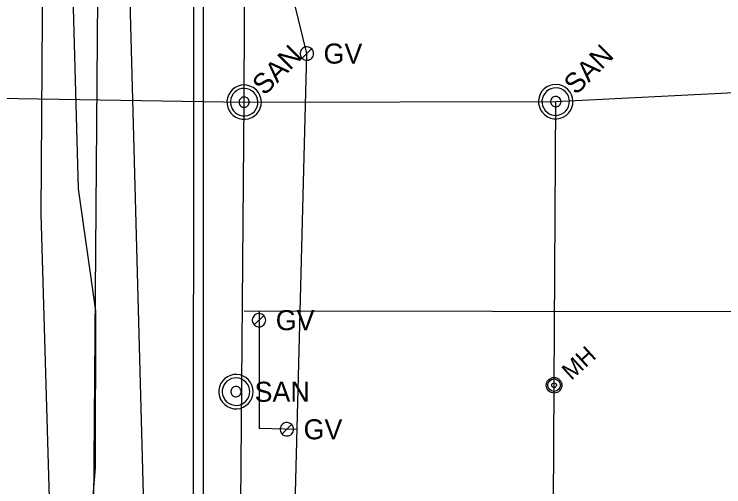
# Model space of a CAD drawing. Extents: x 600849 to 606371, y 330010 to 403088.
# Drawn here: x 602020.6 to 602156.6, y 366095.5 to 366186.3 of the extents above; entities that cross this region are included whole.
import ezdxf

# ---------------------------------------------------------------- set-up
doc = ezdxf.new("R2010")
doc.units = 0
for name, color, linetype in [('E_UTL_E_UG', 7, 'Continuous'), ('E_UTL_FO_UG', 7, 'Continuous'), ('E_UTL_G', 7, 'Continuous'), ('E_UTL_G_UG', 7, 'Continuous'), ('E_UTL_Overhead', 7, 'Continuous'), ('E_UTL_SAN', 7, 'Continuous'), ('E_UTL_SAN_MH', 7, 'Continuous'), ('E_UTL_SAN_UG', 7, 'Continuous'), ('E_UTL_T_UG', 7, 'Continuous'), ('E_UTL_W_UG', 7, 'Continuous')]:
    doc.layers.add(name, color=color, linetype=linetype)

msp = doc.modelspace()

# ---------------------------------------------------------------- linework, layer by layer
at = {"layer": 'E_UTL_E_UG'}
msp.add_lwpolyline([(602027.54, 366074.32), (602027.44, 366087.74), (602027.47, 366088.97), (602025.76, 366147.94), (602026.07, 366195.19), (602026.13, 366221.15), (602028.28, 366255.02), (602029.21, 366318.43)], dxfattribs=at)
at = {"layer": 'E_UTL_FO_UG'}
msp.add_lwpolyline([(602033, 366328.61), (602033.7, 366281.19), (602033.27, 366241.4), (602031.57, 366200.11), (602031.57, 366199.1), (602032.83, 366152.73), (602036.17, 366129.31), (602036.12, 366099.21), (602033.32, 366066.35), (602032.35, 366056.3)], dxfattribs=at)
at = {"layer": 'E_UTL_G'}
for points in [[(602077.97, 366178.7), (602077.94, 366178.94), (602077.88, 366179.18), (602077.76, 366179.39), (602077.61, 366179.59), (602077.43, 366179.75), (602077.22, 366179.87), (602076.99, 366179.95), (602076.74, 366179.98), (602076.5, 366179.97), (602076.26, 366179.91), (602076.04, 366179.81), (602075.84, 366179.67), (602075.68, 366179.49), (602075.54, 366179.29), (602075.45, 366179.06), (602075.41, 366178.82), (602075.41, 366178.58), (602075.45, 366178.34), (602075.54, 366178.11), (602075.68, 366177.91), (602075.84, 366177.73), (602076.04, 366177.59), (602076.26, 366177.49), (602076.5, 366177.43), (602076.74, 366177.42), (602076.99, 366177.45), (602077.22, 366177.53), (602077.43, 366177.65), (602077.61, 366177.81), (602077.76, 366178.01), (602077.88, 366178.22), (602077.94, 366178.46), (602077.97, 366178.7)], [(602075.78, 366177.79), (602077.59, 366179.61)], [(602068.8, 366127.52), (602068.77, 366127.76), (602068.7, 366128), (602068.59, 366128.21), (602068.44, 366128.41), (602068.26, 366128.57), (602068.04, 366128.69), (602067.81, 366128.77), (602067.57, 366128.8), (602067.33, 366128.79), (602067.09, 366128.73), (602066.87, 366128.63), (602066.67, 366128.49), (602066.5, 366128.31), (602066.37, 366128.11), (602066.28, 366127.88), (602066.23, 366127.64), (602066.23, 366127.4), (602066.28, 366127.16), (602066.37, 366126.93), (602066.5, 366126.73), (602066.67, 366126.55), (602066.87, 366126.41), (602067.09, 366126.31), (602067.33, 366126.25), (602067.57, 366126.24), (602067.81, 366126.27), (602068.04, 366126.35), (602068.26, 366126.48), (602068.44, 366126.64), (602068.59, 366126.83), (602068.7, 366127.04), (602068.77, 366127.28), (602068.8, 366127.52)], [(602066.6, 366126.61), (602068.42, 366128.43)], [(602074.14, 366106.58), (602074.11, 366106.83), (602074.04, 366107.06), (602073.93, 366107.28), (602073.78, 366107.47), (602073.6, 366107.63), (602073.38, 366107.75), (602073.15, 366107.83), (602072.91, 366107.87), (602072.67, 366107.86), (602072.43, 366107.8), (602072.21, 366107.7), (602072.01, 366107.55), (602071.84, 366107.38), (602071.71, 366107.17), (602071.62, 366106.95), (602071.57, 366106.71), (602071.57, 366106.46), (602071.62, 366106.22), (602071.71, 366106), (602071.84, 366105.79), (602072.01, 366105.61), (602072.21, 366105.47), (602072.43, 366105.37), (602072.67, 366105.31), (602072.91, 366105.3), (602073.15, 366105.34), (602073.38, 366105.42), (602073.6, 366105.54), (602073.78, 366105.7), (602073.93, 366105.89), (602074.04, 366106.11), (602074.11, 366106.34), (602074.14, 366106.58)], [(602071.94, 366105.68), (602073.76, 366107.49)]]:
    msp.add_lwpolyline(points, dxfattribs=at)
at = {"layer": 'E_UTL_G_UG'}
for p in [(602067.55, 366129.32), (602074.81, 366106.55)]:
    msp.add_line(p, (602067.52, 366106.74), dxfattribs=at)
for points in [[(602072.56, 365506.48), (602072.91, 365581.5), (602072.85, 365590.98), (602073.55, 365667.58), (602074.41, 365764.9), (602074.82, 365837.03), (602073.81, 365881.05), (602074.11, 365897.58), (602073.47, 365906.4), (602074.57, 365951.95), (602072.85, 365970.29), (602073.8, 365985.88), (602073.72, 366064.65), (602076.68, 366178.7), (602072.71, 366194.94), (602072.51, 366200.97)], [(602064.65, 366129.33), (602159.75, 366129.18), (602186.46, 366129.51), (602351.38, 366125.7), (602670.13, 366121.01), (602772.38, 366123.19), (602906.89, 366119.45), (603193.33, 366116.32), (603228.66, 366114.99), (603341.11, 366111.13), (603400.82, 366108.8), (603461.16, 366107.3), (603499.17, 366106.9), (603544.47, 366106.13), (603614.76, 366105.01), (603698.76, 366104.03), (603783.07, 366102.8), (603815.22, 366102.1), (603848.85, 366101.72), (603872.94, 366101.46), (603913.18, 366100.92), (604019.09, 366099.63), (604048.66, 366099.45), (604073.49, 366098.99)]]:
    msp.add_lwpolyline(points, dxfattribs=at)
at = {"layer": 'E_UTL_Overhead'}
msp.add_lwpolyline([(602023.8, 363946.92), (602023.98, 364037.98), (602025.57, 364145.3), (602025.83, 364287.76), (602027.16, 364559.33), (602028.92, 364756.04), (602029.03, 364834.91), (602029.56, 364946.13), (602030.41, 365117.16), (602031.91, 365287.51), (602032.13, 365415.23), (602033.07, 365577.35), (602034.21, 365759.49), (602035.29, 365915.56), (602035.65, 366066.63), (602037.15, 366259.2), (602038.14, 366378.17), (602037.53, 366468.16), (602038.3, 366629.6), (602038.45, 366764.67), (602038.7, 366805.21), (602049.62, 366998.37), (602049.62, 367041.99)], dxfattribs=at)
at = {"layer": 'E_UTL_SAN'}
for points in [[(602067, 366171.7), (602066.52, 366172.1), (602065.97, 366172.4), (602065.37, 366172.59), (602064.74, 366172.67), (602064.12, 366172.62), (602063.51, 366172.46), (602062.95, 366172.19), (602062.45, 366171.81), (602062.02, 366171.35), (602061.7, 366170.81), (602061.48, 366170.22), (602061.37, 366169.61), (602061.39, 366168.98), (602061.52, 366168.36), (602061.77, 366167.79), (602062.12, 366167.27), (602062.57, 366166.82), (602063.08, 366166.47), (602063.66, 366166.23), (602064.27, 366166.09), (602064.9, 366166.08), (602065.52, 366166.18), (602066.11, 366166.4), (602066.64, 366166.73), (602067.11, 366167.15), (602067.48, 366167.65), (602067.76, 366168.22), (602067.92, 366168.82), (602067.97, 366169.45), (602067.89, 366170.07), (602067.7, 366170.67), (602067.4, 366171.22), (602067, 366171.7)], [(602066.53, 366171.24), (602066.15, 366171.56), (602065.71, 366171.8), (602065.23, 366171.95), (602064.73, 366172.01), (602064.23, 366171.97), (602063.74, 366171.84), (602063.29, 366171.62), (602062.89, 366171.32), (602062.55, 366170.95), (602062.29, 366170.52), (602062.12, 366170.05), (602062.03, 366169.56), (602062.04, 366169.06), (602062.15, 366168.57), (602062.35, 366168.1), (602062.63, 366167.69), (602062.99, 366167.33), (602063.4, 366167.05), (602063.86, 366166.86), (602064.35, 366166.75), (602064.85, 366166.74), (602065.35, 366166.82), (602065.82, 366167), (602066.25, 366167.26), (602066.62, 366167.59), (602066.92, 366168), (602067.14, 366168.45), (602067.27, 366168.93), (602067.31, 366169.43), (602067.25, 366169.93), (602067.09, 366170.41), (602066.85, 366170.85), (602066.53, 366171.24)], [(602126.74, 366171.8), (602126.26, 366172.2), (602125.71, 366172.5), (602125.11, 366172.69), (602124.48, 366172.77), (602123.86, 366172.72), (602123.25, 366172.56), (602122.69, 366172.29), (602122.19, 366171.91), (602121.76, 366171.45), (602121.44, 366170.91), (602121.22, 366170.32), (602121.11, 366169.71), (602121.13, 366169.08), (602121.26, 366168.46), (602121.51, 366167.89), (602121.86, 366167.37), (602122.31, 366166.92), (602122.82, 366166.57), (602123.4, 366166.33), (602124.01, 366166.19), (602124.64, 366166.18), (602125.26, 366166.28), (602125.85, 366166.5), (602126.38, 366166.83), (602126.85, 366167.25), (602127.22, 366167.75), (602127.5, 366168.32), (602127.66, 366168.92), (602127.71, 366169.55), (602127.63, 366170.17), (602127.44, 366170.77), (602127.14, 366171.32), (602126.74, 366171.8)], [(602126.27, 366171.34), (602125.89, 366171.66), (602125.45, 366171.9), (602124.97, 366172.05), (602124.47, 366172.11), (602123.97, 366172.07), (602123.48, 366171.94), (602123.03, 366171.72), (602122.63, 366171.42), (602122.29, 366171.05), (602122.03, 366170.62), (602121.86, 366170.15), (602121.77, 366169.66), (602121.78, 366169.16), (602121.89, 366168.67), (602122.09, 366168.2), (602122.37, 366167.79), (602122.73, 366167.43), (602123.14, 366167.15), (602123.6, 366166.96), (602124.09, 366166.85), (602124.59, 366166.84), (602125.09, 366166.92), (602125.56, 366167.1), (602125.99, 366167.36), (602126.36, 366167.69), (602126.66, 366168.1), (602126.88, 366168.55), (602127.01, 366169.03), (602127.05, 366169.53), (602126.99, 366170.03), (602126.83, 366170.51), (602126.59, 366170.95), (602126.27, 366171.34)], [(602125.11, 366170.17), (602124.96, 366170.29), (602124.8, 366170.38), (602124.62, 366170.44), (602124.43, 366170.46), (602124.24, 366170.45), (602124.06, 366170.4), (602123.89, 366170.32), (602123.74, 366170.2), (602123.61, 366170.06), (602123.52, 366169.9), (602123.45, 366169.73), (602123.42, 366169.54), (602123.42, 366169.35), (602123.46, 366169.17), (602123.54, 366169), (602123.64, 366168.84), (602123.78, 366168.71), (602123.93, 366168.6), (602124.1, 366168.53), (602124.29, 366168.49), (602124.48, 366168.48), (602124.66, 366168.51), (602124.84, 366168.58), (602125, 366168.68), (602125.14, 366168.8), (602125.25, 366168.95), (602125.33, 366169.12), (602125.38, 366169.31), (602125.4, 366169.49), (602125.37, 366169.68), (602125.32, 366169.86), (602125.23, 366170.02), (602125.11, 366170.17)], [(602065.37, 366170.07), (602065.22, 366170.19), (602065.06, 366170.28), (602064.88, 366170.34), (602064.69, 366170.36), (602064.5, 366170.35), (602064.32, 366170.3), (602064.15, 366170.22), (602064, 366170.1), (602063.87, 366169.96), (602063.78, 366169.8), (602063.71, 366169.63), (602063.68, 366169.44), (602063.68, 366169.25), (602063.72, 366169.07), (602063.8, 366168.9), (602063.9, 366168.74), (602064.04, 366168.61), (602064.19, 366168.5), (602064.36, 366168.43), (602064.55, 366168.39), (602064.74, 366168.38), (602064.92, 366168.41), (602065.1, 366168.48), (602065.26, 366168.58), (602065.4, 366168.7), (602065.51, 366168.85), (602065.59, 366169.02), (602065.64, 366169.21), (602065.66, 366169.39), (602065.63, 366169.58), (602065.58, 366169.76), (602065.49, 366169.92), (602065.37, 366170.07)], [(602066.4, 366113.81), (602066.34, 366114.43), (602066.16, 366115.04), (602065.87, 366115.59), (602065.49, 366116.09), (602065.01, 366116.5), (602064.47, 366116.81), (602063.88, 366117.02), (602063.25, 366117.11), (602062.63, 366117.08), (602062.02, 366116.93), (602061.45, 366116.67), (602060.94, 366116.3), (602060.5, 366115.85), (602060.16, 366115.32), (602059.93, 366114.74), (602059.81, 366114.12), (602059.81, 366113.5), (602059.93, 366112.88), (602060.16, 366112.3), (602060.5, 366111.77), (602060.94, 366111.31), (602061.45, 366110.95), (602062.02, 366110.69), (602062.63, 366110.54), (602063.25, 366110.51), (602063.88, 366110.6), (602064.47, 366110.81), (602065.01, 366111.12), (602065.49, 366111.53), (602065.87, 366112.02), (602066.16, 366112.58), (602066.34, 366113.18), (602066.4, 366113.81)], [(602065.74, 366113.81), (602065.69, 366114.31), (602065.55, 366114.79), (602065.32, 366115.24), (602065.01, 366115.63), (602064.63, 366115.96), (602064.19, 366116.21), (602063.72, 366116.37), (602063.22, 366116.45), (602062.72, 366116.42), (602062.23, 366116.3), (602061.78, 366116.1), (602061.37, 366115.8), (602061.02, 366115.44), (602060.75, 366115.02), (602060.56, 366114.55), (602060.47, 366114.06), (602060.47, 366113.56), (602060.56, 366113.07), (602060.75, 366112.6), (602061.02, 366112.18), (602061.37, 366111.81), (602061.78, 366111.52), (602062.23, 366111.31), (602062.72, 366111.2), (602063.22, 366111.17), (602063.72, 366111.24), (602064.19, 366111.41), (602064.63, 366111.66), (602065.01, 366111.99), (602065.32, 366112.38), (602065.55, 366112.83), (602065.69, 366113.31), (602065.74, 366113.81)], [(602064.09, 366113.81), (602064.07, 366114), (602064.02, 366114.18), (602063.93, 366114.34), (602063.81, 366114.49), (602063.67, 366114.62), (602063.51, 366114.71), (602063.33, 366114.77), (602063.14, 366114.8), (602062.96, 366114.79), (602062.77, 366114.74), (602062.6, 366114.67), (602062.45, 366114.56), (602062.32, 366114.42), (602062.22, 366114.26), (602062.15, 366114.09), (602062.11, 366113.9), (602062.11, 366113.71), (602062.15, 366113.53), (602062.22, 366113.36), (602062.32, 366113.2), (602062.45, 366113.06), (602062.6, 366112.95), (602062.77, 366112.87), (602062.96, 366112.83), (602063.14, 366112.82), (602063.33, 366112.85), (602063.51, 366112.91), (602063.67, 366113), (602063.81, 366113.13), (602063.93, 366113.27), (602064.02, 366113.44), (602064.07, 366113.62), (602064.09, 366113.81)]]:
    msp.add_lwpolyline(points, dxfattribs=at)
at = {"layer": 'E_UTL_SAN_MH'}
for radius in [1.5, 1.2, 0.45]:
    msp.add_circle((602124.09, 366115.04), radius, dxfattribs=at)
at = {"layer": 'E_UTL_SAN_UG'}
for p, q in [((602124.41, 366169.47), (602381.58, 366182.83)), ((601749.15, 366174.31), (602064.67, 366169.37)), ((602061.55, 365787.84), (602064.67, 366169.37)), ((602064.67, 366169.37), (602124.41, 366169.47)), ((602122.84, 365899.53), (602124.09, 366115.13))]:
    msp.add_line(p, q, dxfattribs=at)
for points in [[(602064.67, 366169.37), (602065.83, 366464.47)], [(602124.09, 366115.13), (602124.41, 366169.47)]]:
    msp.add_lwpolyline(points, dxfattribs=at)
at = {"layer": 'E_UTL_T_UG'}
for points in [[(602054.23, 366052.62), (602054.93, 366071.48), (602055.02, 366193.59), (602055.54, 366275.03), (602056.57, 366340.78), (602054.27, 366414.31), (602053.32, 366441.83), (602043.24, 366486.36), (602043.21, 366537.13), (602045.25, 366623.56), (602047.99, 366738.64), (602064.05, 366766.75), (602068.93, 366835.49), (602069.67, 367130.08), (602069.7, 367272.17), (602071.11, 367342.07), (602053.71, 367377.8), (602052.83, 367414.49), (602055, 367446.35), (602068.5, 367451.94), (602069.83, 367467.28), (602072.57, 367538.65)], [(602055.97, 365936.12), (602056.9, 365936.93), (602056.9, 366441.07), (602045.73, 366486.57), (602043.21, 366537.13)]]:
    msp.add_lwpolyline(points, dxfattribs=at)
at = {"layer": 'E_UTL_W_UG'}
msp.add_lwpolyline([(602046.75, 366041.93), (602042.58, 366198.35)], dxfattribs=at)

# ---------------------------------------------------------------- texts
at = {"layer": 'E_UTL_G'}
for p in [(602079.89, 366176.77), (602070.72, 366125.6), (602076.06, 366104.66)]:
    msp.add_text('GV', height=3.85, dxfattribs=at).set_placement(p)
at = {"layer": 'E_UTL_SAN'}
for p in [(602068.56, 366170.51), (602128.3, 366170.61)]:
    msp.add_text('SAN', height=3.849, rotation=45, dxfattribs=at).set_placement(p)
msp.add_text('SAN', height=3.849, dxfattribs=at).set_placement((602066.66, 366111.86))
at = {"layer": 'E_UTL_SAN_MH'}
msp.add_text('MH', height=3.24, rotation=42.3228, dxfattribs=at).set_placement((602127.4, 366115.86))

doc.saveas('drawing.dxf')
